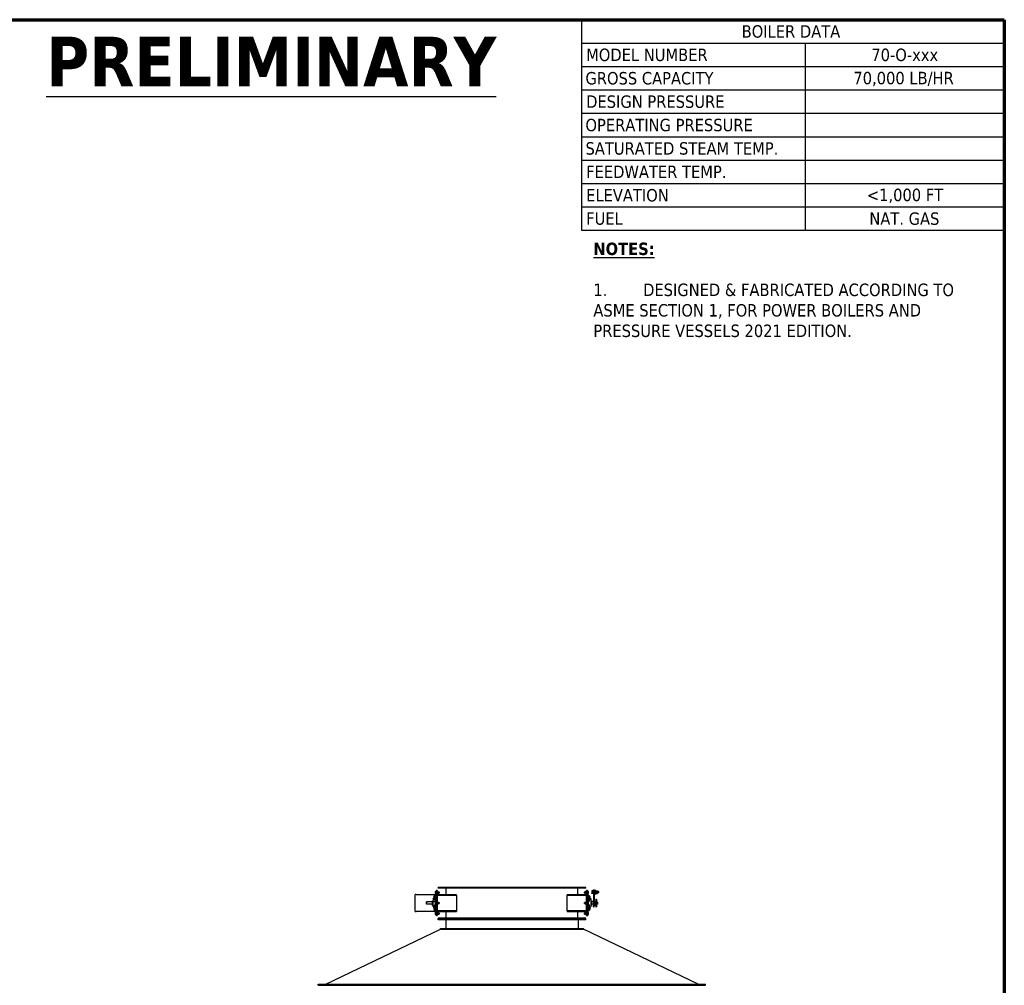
# Model space of a CAD drawing. Header units: inches. Extents: x 24 to 1128, y -69 to 748.
# Tile 668 of 668: x 811 to 1128, y 438 to 748. Entities that reach past the tile are written whole.
import ezdxf

# ---------------------------------------------------------------- set-up
doc = ezdxf.new("R2010")
doc.units = ezdxf.units.IN
doc.header["$LTSCALE"] = 32
doc.header["$MEASUREMENT"] = 0
for name, color, linetype, lineweight in [('Border (ANSI)', 7, 'Continuous', 70), ('Symbol (ANSI)', 7, 'Continuous', 25), ('Visible (ANSI)', 7, 'Continuous', 30)]:
    doc.layers.add(name, color=color, linetype=linetype, lineweight=lineweight)
doc.styles.add('Note Text (ANSI)', font='tahoma.ttf')

# ---------------------------------------------------------------- blocks, each defined once
blk = doc.blocks.new('Borders SUPERIOR BORDER')
at = {"layer": 'Border (ANSI)'}
for p, q in [((0.75, 23.375), (35.25, 23.375)), ((35.25, 23.375), (35.25, 0.625))]:
    blk.add_line(p, q, dxfattribs=at)
blk = doc.blocks.new('Table2')
at = {"layer": 'Symbol (ANSI)'}
for p, q in [((31, 23.375), (35.25, 23.375)), ((31, 23.375), (31, 23.1398)), ((35.25, 23.375), (35.25, 23.1398)), ((31, 23.1398), (35.25, 23.1398)), ((31, 23.1398), (31, 21.2589)), ((33.25, 23.1398), (33.25, 21.2589)), ((35.25, 23.1398), (35.25, 21.2589)), ((31, 22.9047), (35.25, 22.9047)), ((31, 22.6696), (35.25, 22.6696)), ((31, 22.4345), (35.25, 22.4345)), ((31, 22.1994), (35.25, 22.1994)), ((31, 21.9642), (35.25, 21.9642)), ((31, 21.7291), (35.25, 21.7291)), ((31, 21.494), (35.25, 21.494)), ((31, 21.2589), (35.25, 21.2589))]:
    blk.add_line(p, q, dxfattribs=at)
at = {"layer": 'Symbol (ANSI)', "char_height": 0.125, "attachment_point": 7, "style": 'Note Text (ANSI)'}
for s, insert in [('BOILER DATA', (32.6104, 23.1923)), ('MODEL NUMBER', (31.0475, 22.9571)), ('70-O-xxx', (33.9135, 22.9571)), ('GROSS CAPACITY', (31.0405, 22.722)), ('70,000 LB/HR', (33.7332, 22.7063)), ('DESIGN PRESSURE', (31.0475, 22.4871)), ('OPERATING PRESSURE', (31.0405, 22.2518)), ('SATURATED STEAM TEMP.', (31.0414, 22.0169)), ('FEEDWATER TEMP.', (31.0475, 21.7842)), ('ELEVATION', (31.0475, 21.5464)), ('<1,000 FT', (33.8686, 21.5323)), ('FUEL', (31.0475, 21.3126)), ('NAT. GAS', (33.8937, 21.3116))]:
    blk.add_mtext(s, dxfattribs=dict(at, insert=insert))

msp = doc.modelspace()

# ---------------------------------------------------------------- linework, layer by layer
at = {"layer": 'Visible (ANSI)'}
for p, q in [((993.40953, 468.98367), (945.90953, 468.98367)), ((945.90953, 468.79617), (945.90953, 468.98367)), ((993.40953, 468.79617), (945.90953, 468.79617)), ((948.47203, 466.67117), (948.47203, 468.79617)), ((990.84703, 466.67117), (990.84703, 468.79617)), ((993.40953, 468.79617), (993.40953, 468.98367)), ((938.90953, 466.73367), (938.53453, 466.73367)), ((938.53453, 461.23367), (938.53453, 466.73367)), ((938.90953, 466.73367), (944.90953, 466.73367)), ((944.55015, 466.03054), (944.57527, 466.07405)), ((944.55015, 466.03054), (944.55015, 465.99286)), ((944.55015, 465.99286), (944.55015, 465.74929)), ((944.55015, 465.74929), (944.55015, 465.50572)), ((944.55015, 465.50572), (944.55015, 465.46804)), ((944.55015, 465.46804), (944.57527, 465.42453)), ((944.75953, 466.07405), (944.57527, 466.07405)), ((944.75953, 465.91167), (944.57527, 465.91167)), ((944.75953, 465.58691), (944.57527, 465.58691)), ((944.75953, 466.07405), (944.75953, 465.91167)), ((944.75953, 466.00242), (944.78453, 466.00242)), ((944.75953, 465.91167), (944.75953, 465.58691)), ((944.75953, 465.58691), (944.75953, 465.43962)), ((944.75953, 465.49617), (944.78453, 465.49617)), ((944.78453, 465.94772), (944.78453, 466.38992)), ((945.28453, 466.38992), (944.78453, 466.38992)), ((944.78453, 465.94772), (944.78453, 465.91363)), ((944.78453, 465.43512), (944.78453, 465.91363)), ((944.78453, 465.91363), (944.83453, 465.91363)), ((944.83453, 465.91363), (944.83453, 465.4167)), ((944.90953, 466.73367), (945.09703, 466.73367)), ((945.01653, 467.63967), (945.04163, 467.68314)), ((945.01653, 467.63967), (945.01653, 467.60202)), ((945.01653, 467.60202), (945.01653, 467.35867)), ((945.01653, 467.35867), (945.01653, 467.11532)), ((945.01653, 467.11532), (945.01653, 467.07767)), ((945.01653, 467.07767), (945.04163, 467.0342)), ((945.28453, 467.68314), (945.04163, 467.68314)), ((945.28453, 467.5209), (945.04163, 467.5209)), ((945.28453, 467.19643), (945.04163, 467.19643)), ((945.28453, 467.0342), (945.04163, 467.0342)), ((945.09703, 466.73367), (945.28453, 466.73367)), ((945.09703, 466.38992), (945.09703, 466.73367)), ((945.47203, 467.98367), (945.28453, 467.98367)), ((945.28453, 467.98367), (945.28453, 467.48367)), ((945.28453, 460.48367), (945.28453, 467.48367)), ((945.47203, 467.98367), (945.47203, 467.48367)), ((945.47203, 467.48367), (945.47203, 467.98367)), ((945.65953, 467.98367), (945.47203, 467.98367)), ((945.47203, 460.48367), (945.47203, 467.48367)), ((945.47203, 467.48367), (945.47203, 460.48367)), ((945.65953, 467.98367), (945.65953, 467.48367)), ((945.65953, 467.64017), (945.68468, 467.68372)), ((945.65953, 467.48367), (945.65953, 460.48367)), ((945.65953, 467.07717), (945.68468, 467.03362)), ((945.84703, 466.48367), (945.65953, 466.48367)), ((945.96339, 467.68372), (945.68468, 467.68372)), ((945.96339, 467.52119), (945.68468, 467.52119)), ((945.96339, 467.19615), (945.68468, 467.19615)), ((945.96339, 467.03362), (945.68468, 467.03362)), ((951.86459, 466.67117), (945.84703, 466.67117)), ((945.84703, 466.48367), (951.86459, 466.48367)), ((945.98853, 467.64017), (945.96339, 467.68372)), ((945.98853, 467.07717), (945.96339, 467.03362)), ((945.98853, 467.60246), (945.98853, 467.64017)), ((945.98853, 467.35867), (945.98853, 467.60246)), ((945.98853, 467.54617), (946.24737, 467.54617)), ((945.98853, 467.11488), (945.98853, 467.35867)), ((945.98853, 467.17117), (946.24737, 467.17117)), ((945.98853, 467.07717), (945.98853, 467.11488)), ((946.24737, 467.17117), (946.24737, 467.54617)), ((946.28454, 467.50783), (946.24737, 467.54617)), ((946.28454, 467.20951), (946.24737, 467.17117)), ((946.28454, 467.50783), (946.28454, 467.20951)), ((951.86459, 466.48367), (951.86459, 466.67117)), ((951.86459, 466.48367), (951.86459, 461.48367)), ((993.47203, 466.67117), (987.45448, 466.67117)), ((987.45448, 466.48367), (987.45448, 466.67117)), ((987.45448, 466.48367), (993.47203, 466.48367)), ((987.45448, 461.48367), (987.45448, 466.48367)), ((993.03453, 467.50783), (993.0717, 467.54617)), ((993.03453, 467.20951), (993.03453, 467.50783)), ((993.03453, 467.20951), (993.0717, 467.17117)), ((993.0717, 467.54617), (993.0717, 467.17117)), ((993.33053, 467.54617), (993.0717, 467.54617)), ((993.33053, 467.17117), (993.0717, 467.17117)), ((993.33053, 467.64017), (993.35568, 467.68372)), ((993.33053, 467.64017), (993.33053, 467.60246)), ((993.33053, 467.60246), (993.33053, 467.35867)), ((993.33053, 467.35867), (993.33053, 467.11488)), ((993.33053, 467.11488), (993.33053, 467.07717)), ((993.33053, 467.07717), (993.35568, 467.03362)), ((993.35568, 467.68372), (993.63439, 467.68372)), ((993.35568, 467.52119), (993.63439, 467.52119)), ((993.35568, 467.19615), (993.63439, 467.19615)), ((993.35568, 467.03362), (993.63439, 467.03362)), ((993.47203, 466.48367), (993.65953, 466.48367)), ((993.65953, 467.64017), (993.63439, 467.68372)), ((993.65953, 467.07717), (993.63439, 467.03362)), ((993.65953, 467.48367), (993.65953, 467.98367)), ((993.84703, 467.98367), (993.65953, 467.98367)), ((993.65953, 460.48367), (993.65953, 467.48367)), ((993.84703, 467.48367), (993.84703, 467.98367)), ((993.84703, 467.98367), (994.03453, 467.98367)), ((993.84703, 467.98367), (993.84703, 467.48367)), ((993.84703, 467.48367), (993.84703, 460.48367)), ((993.84703, 460.48367), (993.84703, 467.48367)), ((994.03453, 467.48367), (994.03453, 467.98367)), ((994.03453, 467.68314), (994.27743, 467.68314)), ((994.03453, 467.5209), (994.27743, 467.5209)), ((994.03453, 467.48367), (994.03453, 460.48367)), ((994.03453, 467.19643), (994.27743, 467.19643)), ((994.03453, 467.0342), (994.27743, 467.0342)), ((994.03453, 466.38992), (994.53453, 466.38992)), ((994.30253, 467.63967), (994.27743, 467.68314)), ((994.30253, 467.07767), (994.27743, 467.0342)), ((994.30253, 467.60202), (994.30253, 467.63967)), ((994.30253, 467.35867), (994.30253, 467.60202)), ((994.30253, 467.11532), (994.30253, 467.35867)), ((994.30253, 467.07767), (994.30253, 467.11532)), ((994.48453, 464.35148), (994.48453, 465.91363)), ((994.48453, 465.91363), (994.53453, 465.91363)), ((994.53453, 466.38992), (994.53453, 465.94772)), ((994.55954, 466.00242), (994.53453, 466.00242)), ((994.53453, 465.91363), (994.53453, 465.94772)), ((994.53453, 465.91363), (994.53453, 464.70346)), ((994.55954, 465.49617), (994.53453, 465.49617)), ((994.55954, 465.91167), (994.55954, 466.07405)), ((994.55954, 466.07405), (994.74379, 466.07405)), ((994.55954, 465.58691), (994.55954, 465.91167)), ((994.55954, 465.91167), (994.74379, 465.91167)), ((994.55954, 465.58691), (994.74379, 465.58691)), ((994.55954, 465.42453), (994.55954, 465.58691)), ((994.76891, 466.03054), (994.74379, 466.07405)), ((994.76891, 465.46804), (994.74379, 465.42453)), ((994.76891, 465.99286), (994.76891, 466.03054)), ((994.76891, 465.74929), (994.76891, 465.99286)), ((994.76891, 465.50572), (994.76891, 465.74929)), ((994.76891, 465.46804), (994.76891, 465.50572)), ((995.36853, 467.8942), (995.38233, 467.9181)), ((995.36853, 467.8942), (995.36853, 467.87173)), ((995.36853, 467.87173), (995.36853, 467.58474)), ((995.36853, 467.58474), (995.36853, 467.23221)), ((995.36853, 467.23221), (995.36853, 467.1442)), ((995.36853, 467.1442), (995.38233, 467.1203)), ((995.73253, 467.94555), (995.40203, 467.94555)), ((995.73253, 467.79792), (995.40203, 467.79792)), ((995.73253, 467.37157), (995.40203, 467.37157)), ((995.73253, 467.09286), (995.40203, 467.09286)), ((995.73253, 468.0507), (995.73253, 466.9877)), ((995.73253, 468.0507), (995.90953, 468.0507)), ((995.73253, 466.9877), (995.90953, 466.9877)), ((995.90953, 468.09991), (995.90953, 468.2692)), ((995.90953, 468.2692), (996.09703, 468.2692)), ((995.90953, 468.09991), (995.90953, 464.95151)), ((996.09703, 468.09991), (996.09703, 468.2692)), ((996.09703, 468.09991), (996.09703, 464.95151)), ((996.09703, 468.0507), (996.27403, 468.0507)), ((996.09703, 466.9877), (996.27403, 466.9877)), ((996.27403, 468.2692), (996.46153, 468.2692)), ((996.27403, 468.2692), (996.27403, 466.7692)), ((996.46153, 466.7692), (996.27403, 466.7692)), ((996.46153, 466.7692), (996.46153, 468.2692)), ((996.46153, 468.0507), (996.63853, 468.0507)), ((996.46153, 466.9877), (996.63853, 466.9877)), ((996.63853, 468.0507), (996.63853, 466.9877)), ((996.63853, 467.9537), (996.76353, 467.9537)), ((996.63853, 467.0847), (996.76353, 467.0847)), ((996.76353, 467.9537), (996.76353, 467.13927)), ((996.76353, 467.8942), (996.77733, 467.9181)), ((996.76353, 467.1442), (996.77733, 467.1203)), ((996.76353, 467.13927), (996.76353, 467.1251)), ((996.76353, 467.1251), (996.76353, 467.0847)), ((996.79703, 467.94555), (997.16804, 467.94555)), ((996.79703, 467.79792), (997.16804, 467.79792)), ((996.79703, 467.37157), (997.16804, 467.37157)), ((996.79703, 467.09286), (997.16804, 467.09286)), ((997.20153, 467.8942), (997.18773, 467.9181)), ((997.20153, 467.1442), (997.18773, 467.1203)), ((997.20153, 467.87173), (997.20153, 467.8942)), ((997.20153, 467.58474), (997.20153, 467.87173)), ((997.20153, 467.7692), (997.43677, 467.7692)), ((997.20153, 467.23221), (997.20153, 467.58474)), ((997.20153, 467.2692), (997.43677, 467.2692)), ((997.20153, 467.1442), (997.20153, 467.23221)), ((997.43677, 467.2692), (997.43677, 467.7692)), ((997.48254, 467.72201), (997.43677, 467.7692)), ((997.48254, 467.31639), (997.43677, 467.2692)), ((997.48254, 467.72201), (997.48254, 467.31639)), ((942.15953, 464.29617), (942.22203, 464.35867)), ((942.15953, 463.67117), (942.15953, 464.29617)), ((942.15953, 463.67117), (942.22203, 463.60867)), ((942.22203, 464.35867), (942.22203, 463.60867)), ((944.15953, 464.35867), (942.22203, 464.35867)), ((944.15953, 463.60867), (942.22203, 463.60867)), ((944.15953, 463.24942), (944.15953, 464.71792)), ((944.31578, 465.38836), (944.31578, 465.41765)), ((944.6817, 465.41765), (944.31578, 465.41765)), ((944.31578, 465.38836), (944.31578, 464.82268)), ((944.31578, 464.68126), (944.31578, 464.82268)), ((944.31578, 464.68126), (944.31578, 464.35258)), ((944.31578, 462.84617), (944.31578, 464.35258)), ((944.83453, 464.39174), (944.36578, 464.39174)), ((944.78453, 462.79617), (944.36578, 462.79617)), ((944.55015, 462.49929), (944.57527, 462.5428)), ((944.55015, 462.49929), (944.55015, 462.46161)), ((944.55015, 462.46161), (944.55015, 462.21804)), ((944.69146, 465.42453), (944.57527, 465.42453)), ((944.75953, 462.5428), (944.57527, 462.5428)), ((944.75953, 462.38042), (944.57527, 462.38042)), ((944.61236, 465.05797), (944.61236, 465.12408)), ((944.67378, 465.41016), (944.6444, 465.37786)), ((944.75016, 465.00171), (944.75016, 465.06783)), ((944.75953, 462.5428), (944.75953, 462.38042)), ((944.75953, 462.47117), (944.78453, 462.47117)), ((944.75953, 462.38042), (944.75953, 462.05566)), ((944.83453, 463.26388), (944.78453, 463.26388)), ((944.78453, 462.05371), (944.78453, 463.26388)), ((944.83453, 465.41765), (944.81862, 465.41765)), ((944.82654, 465.41016), (944.85592, 465.37786)), ((944.83453, 465.4167), (945.28453, 465.4167)), ((945.18453, 464.39235), (944.83453, 464.39235)), ((944.83453, 464.39235), (944.83453, 464.35148)), ((944.83453, 463.61586), (944.83453, 462.05371)), ((944.88795, 465.05797), (944.88795, 465.12408)), ((945.01653, 464.26467), (945.04163, 464.30814)), ((945.01653, 464.26467), (945.01653, 464.22702)), ((945.01653, 464.22702), (945.01653, 463.98367)), ((945.01653, 463.98367), (945.01653, 463.74032)), ((945.01653, 463.74032), (945.01653, 463.70267)), ((945.01653, 463.70267), (945.04163, 463.6592)), ((945.28453, 464.30814), (945.04163, 464.30814)), ((945.28453, 464.1459), (945.04163, 464.1459)), ((945.28453, 463.82143), (945.04163, 463.82143)), ((945.28453, 463.6592), (945.04163, 463.6592)), ((945.18453, 465.41654), (945.18453, 465.38836)), ((945.18453, 465.41654), (945.28453, 465.41654)), ((945.18453, 464.82268), (945.18453, 465.38836)), ((945.28453, 464.92104), (945.18453, 464.92104)), ((945.18453, 464.82268), (945.18453, 464.68126)), ((945.18453, 464.39235), (945.18453, 464.68126)), ((945.18453, 464.35148), (945.18453, 464.39235)), ((945.28453, 464.35867), (945.18453, 464.35867)), ((945.18453, 464.35148), (945.18453, 464.30814)), ((945.18453, 463.6592), (945.18453, 463.61586)), ((945.18453, 462.8979), (945.18453, 463.61586)), ((945.28453, 463.60867), (945.18453, 463.60867)), ((945.28453, 463.0463), (945.18453, 463.0463)), ((945.28453, 462.8979), (945.18453, 462.8979)), ((945.65953, 464.26517), (945.68468, 464.30872)), ((945.65953, 463.70217), (945.68468, 463.65862)), ((945.96339, 464.30872), (945.68468, 464.30872)), ((945.96339, 464.14619), (945.68468, 464.14619)), ((945.96339, 463.82115), (945.68468, 463.82115)), ((945.96339, 463.65862), (945.68468, 463.65862)), ((945.98853, 464.26517), (945.96339, 464.30872)), ((945.98853, 463.70217), (945.96339, 463.65862)), ((945.98853, 464.22746), (945.98853, 464.26517)), ((945.98853, 463.98367), (945.98853, 464.22746)), ((945.98853, 464.17117), (946.24737, 464.17117)), ((945.98853, 463.73988), (945.98853, 463.98367)), ((945.98853, 463.79617), (946.24737, 463.79617)), ((945.98853, 463.70217), (945.98853, 463.73988)), ((946.24737, 463.79617), (946.24737, 464.17117)), ((946.28454, 464.13283), (946.24737, 464.17117)), ((946.28454, 463.83451), (946.24737, 463.79617)), ((946.28454, 464.13283), (946.28454, 463.83451)), ((993.03453, 464.13283), (993.0717, 464.17117)), ((993.03453, 463.83451), (993.03453, 464.13283)), ((993.03453, 463.83451), (993.0717, 463.79617)), ((993.0717, 464.17117), (993.0717, 463.79617)), ((993.33053, 464.17117), (993.0717, 464.17117)), ((993.33053, 463.79617), (993.0717, 463.79617)), ((993.33053, 464.26517), (993.35568, 464.30872)), ((993.33053, 464.26517), (993.33053, 464.22746)), ((993.33053, 464.22746), (993.33053, 463.98367)), ((993.33053, 463.98367), (993.33053, 463.73988)), ((993.33053, 463.73988), (993.33053, 463.70217)), ((993.33053, 463.70217), (993.35568, 463.65862)), ((993.35568, 464.30872), (993.63439, 464.30872)), ((993.35568, 464.14619), (993.63439, 464.14619)), ((993.35568, 463.82115), (993.63439, 463.82115)), ((993.35568, 463.65862), (993.63439, 463.65862)), ((993.65953, 464.26517), (993.63439, 464.30872)), ((993.65953, 463.70217), (993.63439, 463.65862)), ((994.03453, 465.06944), (994.13453, 465.06944)), ((994.03453, 464.92104), (994.13453, 464.92104)), ((994.13453, 464.35867), (994.03453, 464.35867)), ((994.03453, 464.30814), (994.27743, 464.30814)), ((994.03453, 464.1459), (994.27743, 464.1459)), ((994.03453, 463.82143), (994.27743, 463.82143)), ((994.03453, 463.6592), (994.27743, 463.6592)), ((994.13453, 463.60867), (994.03453, 463.60867)), ((994.03453, 463.0463), (994.13453, 463.0463)), ((994.13453, 462.8979), (994.03453, 462.8979)), ((994.13453, 465.06944), (994.13453, 464.35148)), ((994.13453, 464.30814), (994.13453, 464.35148)), ((994.13453, 463.61586), (994.13453, 463.6592)), ((994.13453, 463.61586), (994.13453, 462.8979)), ((994.30253, 464.26467), (994.27743, 464.30814)), ((994.30253, 463.70267), (994.27743, 463.6592)), ((994.30253, 464.22702), (994.30253, 464.26467)), ((994.30253, 463.98367), (994.30253, 464.22702)), ((994.30253, 463.74032), (994.30253, 463.98367)), ((994.30253, 463.70267), (994.30253, 463.74032)), ((994.48453, 464.70346), (994.53453, 464.70346)), ((994.48453, 462.05371), (994.48453, 463.61586)), ((994.53453, 463.26388), (994.48453, 463.26388)), ((994.53453, 465.41765), (995.00328, 465.41765)), ((994.53453, 465.17117), (994.95328, 465.17117)), ((994.53453, 463.26388), (994.53453, 462.05371)), ((994.53453, 462.79617), (994.95328, 462.79617)), ((994.55954, 462.47117), (994.53453, 462.47117)), ((994.55954, 465.42453), (994.74379, 465.42453)), ((994.55954, 462.38042), (994.55954, 462.5428)), ((994.55954, 462.5428), (994.74379, 462.5428)), ((994.55954, 462.05566), (994.55954, 462.38042)), ((994.55954, 462.38042), (994.74379, 462.38042)), ((994.76891, 462.49929), (994.74379, 462.5428)), ((994.76891, 462.46161), (994.76891, 462.49929)), ((994.76891, 462.21804), (994.76891, 462.46161)), ((995.00328, 465.41765), (995.00328, 465.38836)), ((995.00328, 465.12117), (995.00328, 465.38836)), ((995.00328, 465.12117), (995.00328, 462.84617)), ((995.15953, 464.71792), (995.15953, 463.24942)), ((995.90953, 464.35867), (995.15953, 464.35867)), ((995.90953, 463.60867), (995.15953, 463.60867)), ((995.90953, 462.73367), (995.90953, 464.95151)), ((995.90953, 462.73367), (996.09703, 462.73367)), ((996.09703, 462.73367), (996.09703, 464.95151)), ((996.21883, 464.60867), (996.09703, 464.70554)), ((996.21883, 463.35867), (996.09703, 463.2618)), ((996.21883, 464.60867), (996.60328, 464.60867)), ((996.21883, 464.60867), (996.21883, 463.72836)), ((996.21883, 463.72836), (996.21883, 463.35867)), ((996.21883, 463.35867), (996.60328, 463.35867)), ((996.60328, 463.35867), (996.60328, 464.60867)), ((996.65953, 464.5936), (996.60328, 464.60867)), ((996.65953, 463.37374), (996.60328, 463.35867)), ((996.65953, 465.20533), (996.65953, 465.23367)), ((996.65953, 465.23367), (996.84703, 465.23367)), ((996.65953, 465.20533), (996.65953, 464.5936)), ((996.65953, 464.5936), (996.65953, 463.37374)), ((997.09703, 464.35867), (996.65953, 464.35867)), ((997.09703, 463.60867), (996.65953, 463.60867)), ((996.65953, 463.37374), (996.65953, 462.75882)), ((996.65953, 462.73367), (996.65953, 462.75882)), ((996.65953, 462.73367), (996.84703, 462.73367)), ((996.84703, 465.20533), (996.84703, 465.23367)), ((996.84703, 465.20533), (996.84703, 464.35867)), ((996.84703, 463.60867), (996.84703, 462.75882)), ((996.84703, 462.73367), (996.84703, 462.75882)), ((997.09703, 463.60867), (997.09703, 464.35867)), ((997.15953, 464.29617), (997.09703, 464.35867)), ((997.15953, 463.67117), (997.09703, 463.60867)), ((997.15953, 464.29617), (997.15953, 463.67117)), ((938.53453, 461.23367), (938.90953, 461.23367)), ((944.90953, 461.23367), (938.90953, 461.23367)), ((944.55015, 462.21804), (944.55015, 461.97447)), ((944.55015, 461.97447), (944.55015, 461.93679)), ((944.55015, 461.93679), (944.57527, 461.89328)), ((944.75953, 462.05566), (944.57527, 462.05566)), ((944.75953, 461.89328), (944.57527, 461.89328)), ((944.75953, 462.05566), (944.75953, 461.89328)), ((944.75953, 461.96492), (944.78453, 461.96492)), ((944.83453, 462.05371), (944.78453, 462.05371)), ((944.78453, 462.05371), (944.78453, 462.01962)), ((944.78453, 461.57742), (944.78453, 462.01962)), ((945.28453, 461.57742), (944.78453, 461.57742)), ((944.90953, 461.23367), (945.09703, 461.23367)), ((945.01653, 460.88967), (945.04163, 460.93314)), ((945.01653, 460.88967), (945.02531, 460.90488)), ((945.01653, 460.88967), (945.01653, 460.85202)), ((945.01653, 460.88967), (945.01653, 460.81893)), ((945.01653, 460.85202), (945.01653, 460.60867)), ((945.01653, 460.81893), (945.01653, 460.55236)), ((945.01653, 460.60867), (945.01653, 460.36532)), ((945.01653, 460.55236), (945.01653, 460.3421)), ((945.01653, 460.36532), (945.01653, 460.32767)), ((945.01653, 460.3421), (945.01653, 460.32767)), ((945.01653, 460.32767), (945.04163, 460.2842)), ((945.01653, 460.32767), (945.02531, 460.31246)), ((945.28453, 460.93314), (945.04163, 460.93314)), ((945.28453, 460.7709), (945.04163, 460.7709)), ((945.28453, 460.44643), (945.04163, 460.44643)), ((945.28453, 460.2842), (945.04163, 460.2842)), ((945.09703, 461.23367), (945.09703, 461.57742)), ((945.09703, 461.23367), (945.28453, 461.23367)), ((945.28453, 460.48367), (945.28453, 459.98367)), ((945.47203, 459.98367), (945.28453, 459.98367)), ((945.47203, 460.48367), (945.47203, 459.98367)), ((945.47203, 459.98367), (945.47203, 460.48367)), ((945.47203, 459.98367), (945.65953, 459.98367)), ((945.84703, 461.48367), (945.65953, 461.48367)), ((945.65953, 460.89017), (945.68468, 460.93372)), ((945.65953, 460.48367), (945.65953, 459.98367)), ((945.65953, 460.32717), (945.68468, 460.28362)), ((945.96339, 460.93372), (945.68468, 460.93372)), ((945.96339, 460.77119), (945.68468, 460.77119)), ((945.96339, 460.44615), (945.68468, 460.44615)), ((945.96339, 460.28362), (945.68468, 460.28362)), ((951.86459, 461.48367), (945.84703, 461.48367)), ((945.84703, 461.29617), (951.86459, 461.29617)), ((993.40953, 459.17117), (945.90953, 459.17117)), ((945.90953, 458.98367), (945.90953, 459.17117)), ((945.98853, 460.89017), (945.96339, 460.93372)), ((945.98853, 460.32717), (945.96339, 460.28362)), ((945.98853, 460.85246), (945.98853, 460.89017)), ((945.98853, 460.60867), (945.98853, 460.85246)), ((945.98853, 460.79617), (946.24737, 460.79617)), ((945.98853, 460.36488), (945.98853, 460.60867)), ((945.98853, 460.42117), (946.24737, 460.42117)), ((945.98853, 460.32717), (945.98853, 460.36488)), ((946.24737, 460.42117), (946.24737, 460.79617)), ((946.28454, 460.75783), (946.24737, 460.79617)), ((946.28454, 460.45951), (946.24737, 460.42117)), ((946.28454, 460.75783), (946.28454, 460.45951)), ((948.47203, 459.17117), (948.47203, 461.29617)), ((951.86459, 461.48367), (951.86459, 461.29617)), ((987.45448, 461.48367), (987.45448, 461.29617)), ((993.47203, 461.48367), (987.45448, 461.48367)), ((987.45448, 461.29617), (993.47203, 461.29617)), ((990.84703, 459.17117), (990.84703, 461.29617)), ((993.03453, 460.75783), (993.0717, 460.79617)), ((993.03453, 460.45951), (993.03453, 460.75783)), ((993.03453, 460.45951), (993.0717, 460.42117)), ((993.0717, 460.79617), (993.0717, 460.42117)), ((993.33053, 460.79617), (993.0717, 460.79617)), ((993.33053, 460.42117), (993.0717, 460.42117)), ((993.33053, 460.89017), (993.35568, 460.93372)), ((993.33053, 460.89017), (993.33053, 460.85246)), ((993.33053, 460.85246), (993.33053, 460.60867)), ((993.33053, 460.60867), (993.33053, 460.36488)), ((993.33053, 460.36488), (993.33053, 460.32717)), ((993.33053, 460.32717), (993.35568, 460.28362)), ((993.35568, 460.93372), (993.63439, 460.93372)), ((993.35568, 460.77119), (993.63439, 460.77119)), ((993.35568, 460.44615), (993.63439, 460.44615)), ((993.35568, 460.28362), (993.63439, 460.28362)), ((993.40953, 458.98367), (993.40953, 459.17117)), ((993.47203, 461.48367), (993.65953, 461.48367)), ((993.65953, 460.89017), (993.63439, 460.93372)), ((993.65953, 460.32717), (993.63439, 460.28362)), ((993.65953, 459.98367), (993.65953, 460.48367)), ((993.65953, 459.98367), (993.84703, 459.98367)), ((993.84703, 459.98367), (993.84703, 460.48367)), ((993.84703, 460.48367), (993.84703, 459.98367)), ((993.84703, 459.98367), (994.03453, 459.98367)), ((994.03453, 461.57742), (994.53453, 461.57742)), ((994.03453, 460.93314), (994.27743, 460.93314)), ((994.03453, 460.7709), (994.27743, 460.7709)), ((994.03453, 459.98367), (994.03453, 460.48367)), ((994.03453, 460.44643), (994.27743, 460.44643)), ((994.03453, 460.2842), (994.27743, 460.2842)), ((994.30253, 460.88967), (994.27743, 460.93314)), ((994.30253, 460.32767), (994.27743, 460.2842)), ((994.30254, 460.88967), (994.29544, 460.90196)), ((994.30254, 460.32767), (994.29544, 460.31538)), ((994.30253, 460.85202), (994.30253, 460.88967)), ((994.30253, 460.60867), (994.30253, 460.85202)), ((994.30253, 460.36532), (994.30253, 460.60867)), ((994.30253, 460.32767), (994.30253, 460.36532)), ((994.30254, 460.81298), (994.30254, 460.88967)), ((994.30254, 460.54375), (994.30254, 460.81298)), ((994.30254, 460.33944), (994.30254, 460.54375)), ((994.30254, 460.32767), (994.30254, 460.33944)), ((994.53453, 462.05371), (994.48453, 462.05371)), ((994.53453, 462.01962), (994.53453, 462.05371)), ((994.53453, 462.01962), (994.53453, 461.57742)), ((994.55954, 461.96492), (994.53453, 461.96492)), ((994.55954, 462.05566), (994.74379, 462.05566)), ((994.55954, 461.89328), (994.55954, 462.05566)), ((994.55954, 461.89328), (994.74379, 461.89328)), ((994.76891, 461.93679), (994.74379, 461.89328)), ((994.76891, 461.97447), (994.76891, 462.21804)), ((994.76891, 461.93679), (994.76891, 461.97447)), ((993.40953, 458.98367), (945.90953, 458.98367)), ((993.40953, 458.85867), (945.90953, 458.85867)), ((945.90953, 458.60867), (945.90953, 458.85867)), ((993.40953, 458.60867), (945.90953, 458.60867)), ((948.40953, 458.60867), (948.40953, 455.85867)), ((990.90953, 458.60867), (990.90953, 455.85867)), ((993.40953, 458.60867), (993.40953, 458.85867)), ((909.80363, 437.85867), (946.65953, 455.60867)), ((946.65953, 455.85867), (992.65953, 455.85867)), ((946.65953, 455.60867), (946.65953, 455.85867)), ((946.65953, 455.60867), (992.65953, 455.60867)), ((992.65953, 455.60867), (992.65953, 455.85867)), ((1029.51544, 437.85867), (992.65953, 455.60867)), ((907.38453, 437.85867), (1031.93453, 437.85867)), ((907.38453, 437.60867), (907.38453, 437.85867)), ((907.38453, 437.60867), (1031.93453, 437.60867)), ((1031.93453, 437.60867), (1031.93453, 437.85867))]:
    msp.add_line(p, q, dxfattribs=at)
for centre, radius, start, end in [((945.84703, 466.85867), 0.1875, 180, 270), ((945.84703, 466.85867), 0.375, 240, 270), ((993.47203, 466.85867), 0.1875, 270, 0), ((993.47203, 466.85867), 0.375, 270, 300), ((944.15953, 464.90542), 0.1875, 270, 326.4426902), ((944.15953, 463.06192), 0.1875, 33.5573098, 90), ((944.36578, 462.84617), 0.05, 180, 270), ((944.75016, 465.31305), 0.12795, 164.8655136, 234.9564643), ((944.75016, 465.31305), 0.12795, 305.0435357, 15.1344864), ((994.95328, 465.12117), 0.05, 0, 90), ((994.95328, 462.84617), 0.05, 270, 0), ((995.15953, 464.90542), 0.1875, 213.5573098, 270), ((995.15953, 463.06192), 0.1875, 90, 146.4426902), ((945.84703, 461.10867), 0.375, 90, 120), ((945.84703, 461.10867), 0.1875, 90, 180), ((993.47203, 461.10867), 0.375, 60, 90), ((993.47203, 461.10867), 0.1875, 0, 90)]:
    msp.add_arc(centre, radius, start, end, dxfattribs=at)
for centre, major_axis, ratio, start_param, end_param in [((996.67492, 467.5192), (2.46397, 0.20195), 0.156136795, 4.684825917, 4.735561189), ((996.85215, 467.5192), (2.46397, 0.20195), 0.156136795, 4.612795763, 4.663623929), ((944.75016, 465.10552), (-0.15625, 0), 0.707106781, 5.792244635, 9.915718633), ((944.75016, 465.32976), (0.12575, 0), 0.707106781, 2.569982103, 6.854795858), ((944.75016, 465.18904), (-0.1378, 0), 0.707106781, 5.646377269, 6.283185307), ((944.75016, 465.18904), (-0.1378, 0), 0.707106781, 0, 1.047197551), ((944.75016, 465.08342), (-0.125, 0), 0.707106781, 0.501266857, 2.640325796), ((944.75016, 465.26068), (-0.10433, 0), 0.707106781, 0.789492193, 2.352100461), ((944.75016, 465.18904), (-0.1378, 0), 0.707106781, 1.047197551, 2.094395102), ((944.75016, 465.18904), (0.1378, 0), 0.707106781, 5.235987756, 6.283185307), ((944.75016, 465.18904), (0.1378, 0), 0.707106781, 0, 0.636808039)]:
    msp.add_ellipse(centre, major_axis=major_axis, ratio=ratio, start_param=start_param, end_param=end_param, dxfattribs=at)
for points, weights in [([(944.57527, 466.07405), (944.55015, 466.03054), (944.55015, 465.99286)], [1, 1.0379548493, 1]), ([(944.55015, 465.99286), (944.55015, 465.95518), (944.57527, 465.91167)], [1, 1.0379548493, 1]), ([(944.57527, 465.91167), (944.55015, 465.82466), (944.55015, 465.74929)], [1, 1.0379548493, 1]), ([(944.55015, 465.74929), (944.55015, 465.67393), (944.57527, 465.58691)], [1, 1.0379548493, 1]), ([(944.57527, 465.58691), (944.55015, 465.54341), (944.55015, 465.50572)], [1, 1.0379548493, 1]), ([(944.55015, 465.50572), (944.55015, 465.46804), (944.57527, 465.42453)], [1, 1.0379548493, 1]), ([(945.04163, 467.68314), (945.01653, 467.63967), (945.01653, 467.60202)], [1, 1.0379548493, 1]), ([(945.01653, 467.60202), (945.01653, 467.56438), (945.04163, 467.5209)], [1, 1.0379548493, 1]), ([(945.04163, 467.5209), (945.01653, 467.43396), (945.01653, 467.35867)], [1, 1.0379548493, 1]), ([(945.01653, 467.35867), (945.01653, 467.28338), (945.04163, 467.19643)], [1, 1.0379548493, 1]), ([(945.04163, 467.19643), (945.01653, 467.15296), (945.01653, 467.11532)], [1, 1.0379548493, 1]), ([(945.01653, 467.11532), (945.01653, 467.07767), (945.04163, 467.0342)], [1, 1.0379548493, 1]), ([(945.68468, 467.68372), (945.65953, 467.64017), (945.65953, 467.60246)], [1, 1.0379548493, 1]), ([(945.65953, 467.60246), (945.65953, 467.56474), (945.68468, 467.52119)], [1, 1.0379548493, 1]), ([(945.68468, 467.52119), (945.65953, 467.4341), (945.65953, 467.35867)], [1, 1.0379548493, 1]), ([(945.65953, 467.35867), (945.65953, 467.28324), (945.68468, 467.19615)], [1, 1.0379548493, 1]), ([(945.68468, 467.19615), (945.65953, 467.1526), (945.65953, 467.11488)], [1, 1.0379548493, 1]), ([(945.65953, 467.11488), (945.65953, 467.07717), (945.68468, 467.03362)], [1, 1.0379548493, 1]), ([(945.98853, 467.60246), (945.98853, 467.64017), (945.96339, 467.68372)], [1, 1.0379548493, 1]), ([(945.96339, 467.52119), (945.98853, 467.56474), (945.98853, 467.60246)], [1, 1.0379548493, 1]), ([(945.98853, 467.35867), (945.98853, 467.4341), (945.96339, 467.52119)], [1, 1.0379548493, 1]), ([(945.96339, 467.19615), (945.98853, 467.28324), (945.98853, 467.35867)], [1, 1.0379548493, 1]), ([(945.98853, 467.11488), (945.98853, 467.1526), (945.96339, 467.19615)], [1, 1.0379548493, 1]), ([(945.96339, 467.03362), (945.98853, 467.07717), (945.98853, 467.11488)], [1, 1.0379548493, 1]), ([(993.35568, 467.68372), (993.33053, 467.64017), (993.33053, 467.60246)], [1, 1.0379548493, 1]), ([(993.33053, 467.60246), (993.33053, 467.56474), (993.35568, 467.52119)], [1, 1.0379548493, 1]), ([(993.35568, 467.52119), (993.33053, 467.4341), (993.33053, 467.35867)], [1, 1.0379548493, 1]), ([(993.33053, 467.35867), (993.33053, 467.28324), (993.35568, 467.19615)], [1, 1.0379548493, 1]), ([(993.35568, 467.19615), (993.33053, 467.1526), (993.33053, 467.11488)], [1, 1.0379548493, 1]), ([(993.33053, 467.11488), (993.33053, 467.07717), (993.35568, 467.03362)], [1, 1.0379548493, 1]), ([(993.65953, 467.60246), (993.65953, 467.64017), (993.63439, 467.68372)], [1, 1.0379548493, 1]), ([(993.63439, 467.52119), (993.65953, 467.56474), (993.65953, 467.60246)], [1, 1.0379548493, 1]), ([(993.65953, 467.35867), (993.65953, 467.4341), (993.63439, 467.52119)], [1, 1.0379548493, 1]), ([(993.63439, 467.19615), (993.65953, 467.28324), (993.65953, 467.35867)], [1, 1.0379548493, 1]), ([(993.65953, 467.11488), (993.65953, 467.1526), (993.63439, 467.19615)], [1, 1.0379548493, 1]), ([(993.63439, 467.03362), (993.65953, 467.07717), (993.65953, 467.11488)], [1, 1.0379548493, 1]), ([(994.30253, 467.60202), (994.30253, 467.63967), (994.27743, 467.68314)], [1, 1.0379548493, 1]), ([(994.27743, 467.5209), (994.30253, 467.56438), (994.30253, 467.60202)], [1, 1.0379548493, 1]), ([(994.30253, 467.35867), (994.30253, 467.43396), (994.27743, 467.5209)], [1, 1.0379548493, 1]), ([(994.27743, 467.19643), (994.30253, 467.28338), (994.30253, 467.35867)], [1, 1.0379548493, 1]), ([(994.30253, 467.11532), (994.30253, 467.15296), (994.27743, 467.19643)], [1, 1.0379548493, 1]), ([(994.27743, 467.0342), (994.30253, 467.07767), (994.30253, 467.11532)], [1, 1.0379548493, 1]), ([(994.76891, 465.99286), (994.76891, 466.03054), (994.74379, 466.07405)], [1, 1.0379548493, 1]), ([(994.74379, 465.91167), (994.76891, 465.95518), (994.76891, 465.99286)], [1, 1.0379548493, 1]), ([(994.76891, 465.74929), (994.76891, 465.82466), (994.74379, 465.91167)], [1, 1.0379548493, 1]), ([(994.74379, 465.58691), (994.76891, 465.67393), (994.76891, 465.74929)], [1, 1.0379548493, 1]), ([(994.76891, 465.50572), (994.76891, 465.54341), (994.74379, 465.58691)], [1, 1.0379548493, 1]), ([(994.74379, 465.42453), (994.76891, 465.46804), (994.76891, 465.50572)], [1, 1.0379548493, 1]), ([(995.40203, 467.94555), (995.36853, 467.90599), (995.36853, 467.87173)], [1, 1.0379548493, 1]), ([(995.36853, 467.87173), (995.36853, 467.83748), (995.40203, 467.79792)], [1, 1.0379548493, 1]), ([(995.40203, 467.79792), (995.36853, 467.68368), (995.36853, 467.58474)], [1, 1.0379548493, 1]), ([(995.36853, 467.58474), (995.36853, 467.48581), (995.40203, 467.37157)], [1, 1.0379548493, 1]), ([(995.40203, 467.37157), (995.36853, 467.29689), (995.36853, 467.23221)], [1, 1.0379548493, 1]), ([(995.36853, 467.23221), (995.36853, 467.16754), (995.40203, 467.09286)], [1, 1.0379548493, 1]), ([(995.40203, 467.09286), (995.38993, 467.10714), (995.38233, 467.1203)], [1, 1.01338266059, 1.01732802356]), ([(996.79703, 467.94555), (996.76353, 467.90599), (996.76353, 467.87173)], [1, 1.0379548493, 1]), ([(996.76353, 467.87173), (996.76353, 467.83748), (996.79703, 467.79792)], [1, 1.0379548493, 1]), ([(996.79703, 467.79792), (996.76353, 467.68368), (996.76353, 467.58474)], [1, 1.0379548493, 1]), ([(996.76353, 467.58474), (996.76353, 467.48581), (996.79703, 467.37157)], [1, 1.0379548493, 1]), ([(996.79703, 467.37157), (996.76353, 467.29689), (996.76353, 467.23221)], [1, 1.0379548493, 1]), ([(996.76353, 467.23221), (996.76353, 467.16754), (996.79703, 467.09286)], [1, 1.0379548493, 1]), ([(996.79703, 467.09286), (996.78493, 467.10714), (996.77733, 467.1203)], [1, 1.01338266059, 1.01732802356]), ([(997.20153, 467.87173), (997.20153, 467.90599), (997.16804, 467.94555)], [1, 1.0379548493, 1]), ([(997.16804, 467.79792), (997.20153, 467.83748), (997.20153, 467.87173)], [1, 1.0379548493, 1]), ([(997.20153, 467.58474), (997.20153, 467.68368), (997.16804, 467.79792)], [1, 1.0379548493, 1]), ([(997.16804, 467.37157), (997.20153, 467.48581), (997.20153, 467.58474)], [1, 1.0379548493, 1]), ([(997.20153, 467.23221), (997.20153, 467.29689), (997.16804, 467.37157)], [1, 1.0379548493, 1]), ([(997.16804, 467.09286), (997.20153, 467.16754), (997.20153, 467.23221)], [1, 1.0379548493, 1]), ([(997.18773, 467.1203), (997.18014, 467.10714), (997.16804, 467.09286)], [1.01732802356, 1.01338266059, 1]), ([(944.57527, 462.5428), (944.55015, 462.49929), (944.55015, 462.46161)], [1, 1.0379548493, 1]), ([(944.55015, 462.46161), (944.55015, 462.42393), (944.57527, 462.38042)], [1, 1.0379548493, 1]), ([(944.57527, 462.38042), (944.55015, 462.29341), (944.55015, 462.21804)], [1, 1.0379548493, 1]), ([(944.61236, 465.23659), (944.62555, 465.24508), (944.63771, 465.25201)], [1, 1.0132325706, 1.01723833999]), ([(944.61236, 465.18904), (944.61236, 465.21515), (944.61236, 465.23659)], [1, 1.0379548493, 1]), ([(944.61236, 465.12408), (944.61236, 465.16293), (944.61236, 465.18904)], [1, 1.0379548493, 1]), ([(944.68126, 465.10466), (944.64928, 465.11771), (944.61236, 465.12408)], [1, 1.0379548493, 1]), ([(944.61236, 465.05797), (944.64928, 465.03419), (944.68126, 465.02114)], [1, 1.0379548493, 1]), ([(944.75016, 465.06783), (944.71324, 465.0916), (944.68126, 465.10466)], [1, 1.0379548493, 1]), ([(944.68126, 465.02114), (944.71324, 465.00809), (944.75016, 465.00171)], [1, 1.0379548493, 1]), ([(944.81906, 465.10466), (944.78708, 465.0916), (944.75016, 465.06783)], [1, 1.0379548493, 1]), ([(944.75016, 465.00171), (944.78708, 465.00809), (944.81906, 465.02114)], [1, 1.0379548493, 1]), ([(944.88795, 465.12408), (944.85103, 465.11771), (944.81906, 465.10466)], [1, 1.0379548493, 1]), ([(944.81906, 465.02114), (944.85103, 465.03419), (944.88795, 465.05797)], [1, 1.0379548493, 1]), ([(944.86261, 465.25201), (944.87477, 465.24508), (944.88795, 465.23659)], [1.01723833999, 1.0132325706, 1]), ([(944.88795, 465.23659), (944.88795, 465.21515), (944.88795, 465.18904)], [1, 1.0379548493, 1]), ([(944.88795, 465.18904), (944.88795, 465.16293), (944.88795, 465.12408)], [1, 1.0379548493, 1]), ([(945.04163, 464.30814), (945.01653, 464.26467), (945.01653, 464.22702)], [1, 1.0379548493, 1]), ([(945.01653, 464.22702), (945.01653, 464.18938), (945.04163, 464.1459)], [1, 1.0379548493, 1]), ([(945.04163, 464.1459), (945.01653, 464.05896), (945.01653, 463.98367)], [1, 1.0379548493, 1]), ([(945.01653, 463.98367), (945.01653, 463.90838), (945.04163, 463.82143)], [1, 1.0379548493, 1]), ([(945.04163, 463.82143), (945.01653, 463.77796), (945.01653, 463.74032)], [1, 1.0379548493, 1]), ([(945.01653, 463.74032), (945.01653, 463.70267), (945.04163, 463.6592)], [1, 1.0379548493, 1]), ([(945.68468, 464.30872), (945.65953, 464.26517), (945.65953, 464.22746)], [1, 1.0379548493, 1]), ([(945.65953, 464.22746), (945.65953, 464.18974), (945.68468, 464.14619)], [1, 1.0379548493, 1]), ([(945.68468, 464.14619), (945.65953, 464.0591), (945.65953, 463.98367)], [1, 1.0379548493, 1]), ([(945.65953, 463.98367), (945.65953, 463.90824), (945.68468, 463.82115)], [1, 1.0379548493, 1]), ([(945.68468, 463.82115), (945.65953, 463.7776), (945.65953, 463.73988)], [1, 1.0379548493, 1]), ([(945.65953, 463.73988), (945.65953, 463.70217), (945.68468, 463.65862)], [1, 1.0379548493, 1]), ([(945.98853, 464.22746), (945.98853, 464.26517), (945.96339, 464.30872)], [1, 1.0379548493, 1]), ([(945.96339, 464.14619), (945.98853, 464.18974), (945.98853, 464.22746)], [1, 1.0379548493, 1]), ([(945.98853, 463.98367), (945.98853, 464.0591), (945.96339, 464.14619)], [1, 1.0379548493, 1]), ([(945.96339, 463.82115), (945.98853, 463.90824), (945.98853, 463.98367)], [1, 1.0379548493, 1]), ([(945.98853, 463.73988), (945.98853, 463.7776), (945.96339, 463.82115)], [1, 1.0379548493, 1]), ([(945.96339, 463.65862), (945.98853, 463.70217), (945.98853, 463.73988)], [1, 1.0379548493, 1]), ([(993.35568, 464.30872), (993.33053, 464.26517), (993.33053, 464.22746)], [1, 1.0379548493, 1]), ([(993.33053, 464.22746), (993.33053, 464.18974), (993.35568, 464.14619)], [1, 1.0379548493, 1]), ([(993.35568, 464.14619), (993.33053, 464.0591), (993.33053, 463.98367)], [1, 1.0379548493, 1]), ([(993.33053, 463.98367), (993.33053, 463.90824), (993.35568, 463.82115)], [1, 1.0379548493, 1]), ([(993.35568, 463.82115), (993.33053, 463.7776), (993.33053, 463.73988)], [1, 1.0379548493, 1]), ([(993.33053, 463.73988), (993.33053, 463.70217), (993.35568, 463.65862)], [1, 1.0379548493, 1]), ([(993.65953, 464.22746), (993.65953, 464.26517), (993.63439, 464.30872)], [1, 1.0379548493, 1]), ([(993.63439, 464.14619), (993.65953, 464.18974), (993.65953, 464.22746)], [1, 1.0379548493, 1]), ([(993.65953, 463.98367), (993.65953, 464.0591), (993.63439, 464.14619)], [1, 1.0379548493, 1]), ([(993.63439, 463.82115), (993.65953, 463.90824), (993.65953, 463.98367)], [1, 1.0379548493, 1]), ([(993.65953, 463.73988), (993.65953, 463.7776), (993.63439, 463.82115)], [1, 1.0379548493, 1]), ([(993.63439, 463.65862), (993.65953, 463.70217), (993.65953, 463.73988)], [1, 1.0379548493, 1]), ([(994.30253, 464.22702), (994.30253, 464.26467), (994.27743, 464.30814)], [1, 1.0379548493, 1]), ([(994.27743, 464.1459), (994.30253, 464.18938), (994.30253, 464.22702)], [1, 1.0379548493, 1]), ([(994.30253, 463.98367), (994.30253, 464.05896), (994.27743, 464.1459)], [1, 1.0379548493, 1]), ([(994.27743, 463.82143), (994.30253, 463.90838), (994.30253, 463.98367)], [1, 1.0379548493, 1]), ([(994.30253, 463.74032), (994.30253, 463.77796), (994.27743, 463.82143)], [1, 1.0379548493, 1]), ([(994.27743, 463.6592), (994.30253, 463.70267), (994.30253, 463.74032)], [1, 1.0379548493, 1]), ([(994.76891, 462.46161), (994.76891, 462.49929), (994.74379, 462.5428)], [1, 1.0379548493, 1]), ([(994.74379, 462.38042), (994.76891, 462.42393), (994.76891, 462.46161)], [1, 1.0379548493, 1]), ([(994.76891, 462.21804), (994.76891, 462.29341), (994.74379, 462.38042)], [1, 1.0379548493, 1]), ([(944.55015, 462.21804), (944.55015, 462.14268), (944.57527, 462.05566)], [1, 1.0379548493, 1]), ([(944.57527, 462.05566), (944.55015, 462.01216), (944.55015, 461.97447)], [1, 1.0379548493, 1]), ([(944.55015, 461.97447), (944.55015, 461.93679), (944.57527, 461.89328)], [1, 1.0379548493, 1]), ([(945.04163, 460.93314), (945.01653, 460.88967), (945.01653, 460.85202)], [1, 1.0379548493, 1]), ([(945.01653, 460.85202), (945.01653, 460.81438), (945.04163, 460.7709)], [1, 1.0379548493, 1]), ([(945.01653, 460.82023), (945.01653, 460.81958), (945.01653, 460.81893)], [1.00093926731, 1.00047559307, 1]), ([(945.01653, 460.81893), (945.01653, 460.81828), (945.01653, 460.81763)], [1, 1.00047559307, 1.00093926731]), ([(945.04163, 460.7709), (945.01653, 460.68396), (945.01653, 460.60867)], [1, 1.0379548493, 1]), ([(945.01653, 460.60867), (945.01653, 460.53338), (945.04163, 460.44643)], [1, 1.0379548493, 1]), ([(945.01653, 460.55428), (945.01653, 460.55332), (945.01653, 460.55236)], [1.00093926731, 1.00047559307, 1]), ([(945.01653, 460.55236), (945.01653, 460.5514), (945.01653, 460.55044)], [1, 1.00047559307, 1.00093926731]), ([(945.04163, 460.44643), (945.01653, 460.40296), (945.01653, 460.36532)], [1, 1.0379548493, 1]), ([(945.01653, 460.36532), (945.01653, 460.32767), (945.04163, 460.2842)], [1, 1.0379548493, 1]), ([(945.01653, 460.34272), (945.01653, 460.34241), (945.01653, 460.3421)], [1.00093926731, 1.00047559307, 1]), ([(945.01653, 460.3421), (945.01653, 460.34179), (945.01653, 460.34148)], [1, 1.00047559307, 1.00093926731]), ([(945.02493, 460.31313), (945.02531, 460.31246), (945.0257, 460.31179)], [1.01844443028, 1.01827785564, 1.01805922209]), ([(945.02531, 460.90488), (945.0255, 460.90521), (945.0257, 460.90555)], [1.0182648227, 1.01816852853, 1.01805922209]), ([(945.68468, 460.93372), (945.65953, 460.89017), (945.65953, 460.85246)], [1, 1.0379548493, 1]), ([(945.65953, 460.85246), (945.65953, 460.81474), (945.68468, 460.77119)], [1, 1.0379548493, 1]), ([(945.68468, 460.77119), (945.65953, 460.6841), (945.65953, 460.60867)], [1, 1.0379548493, 1]), ([(945.65953, 460.60867), (945.65953, 460.53324), (945.68468, 460.44615)], [1, 1.0379548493, 1]), ([(945.68468, 460.44615), (945.65953, 460.4026), (945.65953, 460.36488)], [1, 1.0379548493, 1]), ([(945.65953, 460.36488), (945.65953, 460.32717), (945.68468, 460.28362)], [1, 1.0379548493, 1]), ([(945.98853, 460.85246), (945.98853, 460.89017), (945.96339, 460.93372)], [1, 1.0379548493, 1]), ([(945.96339, 460.77119), (945.98853, 460.81474), (945.98853, 460.85246)], [1, 1.0379548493, 1]), ([(945.98853, 460.60867), (945.98853, 460.6841), (945.96339, 460.77119)], [1, 1.0379548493, 1]), ([(945.96339, 460.44615), (945.98853, 460.53324), (945.98853, 460.60867)], [1, 1.0379548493, 1]), ([(945.98853, 460.36488), (945.98853, 460.4026), (945.96339, 460.44615)], [1, 1.0379548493, 1]), ([(945.96339, 460.28362), (945.98853, 460.32717), (945.98853, 460.36488)], [1, 1.0379548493, 1]), ([(993.35568, 460.93372), (993.33053, 460.89017), (993.33053, 460.85246)], [1, 1.0379548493, 1]), ([(993.33053, 460.85246), (993.33053, 460.81474), (993.35568, 460.77119)], [1, 1.0379548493, 1]), ([(993.35568, 460.77119), (993.33053, 460.6841), (993.33053, 460.60867)], [1, 1.0379548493, 1]), ([(993.33053, 460.60867), (993.33053, 460.53324), (993.35568, 460.44615)], [1, 1.0379548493, 1]), ([(993.35568, 460.44615), (993.33053, 460.4026), (993.33053, 460.36488)], [1, 1.0379548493, 1]), ([(993.33053, 460.36488), (993.33053, 460.32717), (993.35568, 460.28362)], [1, 1.0379548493, 1]), ([(993.65953, 460.85246), (993.65953, 460.89017), (993.63439, 460.93372)], [1, 1.0379548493, 1]), ([(993.63439, 460.77119), (993.65953, 460.81474), (993.65953, 460.85246)], [1, 1.0379548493, 1]), ([(993.65953, 460.60867), (993.65953, 460.6841), (993.63439, 460.77119)], [1, 1.0379548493, 1]), ([(993.63439, 460.44615), (993.65953, 460.53324), (993.65953, 460.60867)], [1, 1.0379548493, 1]), ([(993.65953, 460.36488), (993.65953, 460.4026), (993.63439, 460.44615)], [1, 1.0379548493, 1]), ([(993.63439, 460.28362), (993.65953, 460.32717), (993.65953, 460.36488)], [1, 1.0379548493, 1]), ([(994.30253, 460.85202), (994.30253, 460.88967), (994.27743, 460.93314)], [1, 1.0379548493, 1]), ([(994.27743, 460.7709), (994.30253, 460.81438), (994.30253, 460.85202)], [1, 1.0379548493, 1]), ([(994.30253, 460.60867), (994.30253, 460.68396), (994.27743, 460.7709)], [1, 1.0379548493, 1]), ([(994.27743, 460.44643), (994.30253, 460.53338), (994.30253, 460.60867)], [1, 1.0379548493, 1]), ([(994.30253, 460.36532), (994.30253, 460.40296), (994.27743, 460.44643)], [1, 1.0379548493, 1]), ([(994.27743, 460.2842), (994.30253, 460.32767), (994.30253, 460.36532)], [1, 1.0379548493, 1]), ([(994.29509, 460.90255), (994.29527, 460.90225), (994.29544, 460.90196)], [1.01879022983, 1.01883937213, 1.01887561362]), ([(994.29509, 460.31478), (994.29545, 460.31538), (994.29578, 460.31598)], [1.01879022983, 1.01888851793, 1.0189351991]), ([(994.30254, 460.81298), (994.30254, 460.81365), (994.30253, 460.81433)], [1, 1.00047559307, 1.0009392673]), ([(994.30253, 460.81164), (994.30254, 460.81231), (994.30254, 460.81298)], [1.0009392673, 1.00047559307, 1]), ([(994.30254, 460.54375), (994.30254, 460.54471), (994.30253, 460.54566)], [1, 1.00047559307, 1.0009392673]), ([(994.30253, 460.54185), (994.30254, 460.5428), (994.30254, 460.54375)], [1.0009392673, 1.00047559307, 1]), ([(994.30254, 460.33944), (994.30254, 460.33972), (994.30253, 460.34)], [1, 1.00047559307, 1.0009392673]), ([(994.30253, 460.33888), (994.30254, 460.33916), (994.30254, 460.33944)], [1.0009392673, 1.00047559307, 1]), ([(994.74379, 462.05566), (994.76891, 462.14268), (994.76891, 462.21804)], [1, 1.0379548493, 1]), ([(994.76891, 461.97447), (994.76891, 462.01216), (994.74379, 462.05566)], [1, 1.0379548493, 1]), ([(994.74379, 461.89328), (994.76891, 461.93679), (994.76891, 461.97447)], [1, 1.0379548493, 1])]:
    msp.add_rational_spline(points, weights, degree=2, dxfattribs=at)
for points, knots in [([(944.36578, 464.39174), (944.35981, 464.39174), (944.3528, 464.39069), (944.34157, 464.38721), (944.33545, 464.3841), (944.32656, 464.37742), (944.32233, 464.37259), (944.31732, 464.36351), (944.31578, 464.35759), (944.31578, 464.35258)], [0, 0, 0, 0, 0.0455172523, 0.0455172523, 0.0933934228, 0.0933934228, 0.1444014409, 0.1444014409, 0.1984150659, 0.1984150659, 0.1984150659, 0.1984150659]), ([(944.64, 465.24795), (944.63989, 465.24777), (944.63979, 465.24761), (944.63929, 465.24684), (944.63906, 465.24655), (944.63906, 465.24655)], [4.5969776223, 4.5969776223, 4.5969776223, 4.5969776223, 4.6181308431, 4.6181308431, 4.7080743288, 4.7080743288, 4.7080743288, 4.7080743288]), ([(944.67378, 465.41016), (944.67924, 465.41617), (944.68597, 465.42144), (944.70139, 465.43024), (944.71015, 465.43373), (944.72871, 465.43852), (944.73852, 465.43982), (944.75821, 465.44009), (944.76808, 465.43908), (944.78692, 465.43481), (944.79588, 465.43156), (944.81198, 465.42308), (944.81913, 465.41785), (944.82551, 465.41127), (944.82603, 465.41072), (944.82654, 465.41016)], [4.760400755, 4.760400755, 4.760400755, 4.760400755, 5.080704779, 5.080704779, 5.409398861, 5.409398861, 5.739583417, 5.739583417, 6.069691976, 6.069691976, 6.399883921, 6.399883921, 6.728983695, 6.728983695, 6.758772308, 6.758772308, 6.758772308, 6.758772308]), ([(944.86126, 465.24655), (944.86126, 465.24655), (944.86102, 465.24684), (944.86053, 465.24761), (944.86042, 465.24777), (944.86031, 465.24795)], [0.5279134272, 0.5279134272, 0.5279134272, 0.5279134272, 0.6178569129, 0.6178569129, 0.6390101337, 0.6390101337, 0.6390101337, 0.6390101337])]:
    msp.add_open_spline(points, degree=3, knots=knots, dxfattribs=at)

# ---------------------------------------------------------------- block references
at = {"xscale": 32, "yscale": 32, "zscale": 32}
for name in ['Borders SUPERIOR BORDER', 'Table2']:
    msp.add_blockref(name, (0, 0), dxfattribs=at)

# ---------------------------------------------------------------- texts
at = {"layer": 'Symbol (ANSI)', "insert": (819.88236, 742.52423), "char_height": 15.9999998, "width": 170.0533281, "attachment_point": 1, "style": 'Note Text (ANSI)'}
msp.add_mtext('\\fTahoma|b1|i0;{\\H16.0000;\\LPRELIMINARY}\\l', dxfattribs=at)
at = {"layer": 'Symbol (ANSI)', "insert": (995.83896, 676.32714), "char_height": 3.9999999, "width": 131.5539928, "attachment_point": 1, "line_spacing_factor": 0.987884, "style": 'Note Text (ANSI)'}
msp.add_mtext('\\fTahoma|b1|i0;{\\H4.0000;\\LNOTES:}\\l\\fTahoma|b0|i0;{\\H4.0000;\\P}\\fTahoma|b0|i0;{\\H4.0000;\\P}\\fTahoma|b0|i0;{\\H4.0000;1.^I}\\fTahoma|b0|i0;{\\H4.0000;DESIGNED & FABRICATED ACCORDING TO \\PASME SECTION 1, FOR POWER BOILERS AND \\PPRESSURE VESSELS 2021 EDITION.\\P}', dxfattribs=at)

doc.saveas('drawing.dxf')
